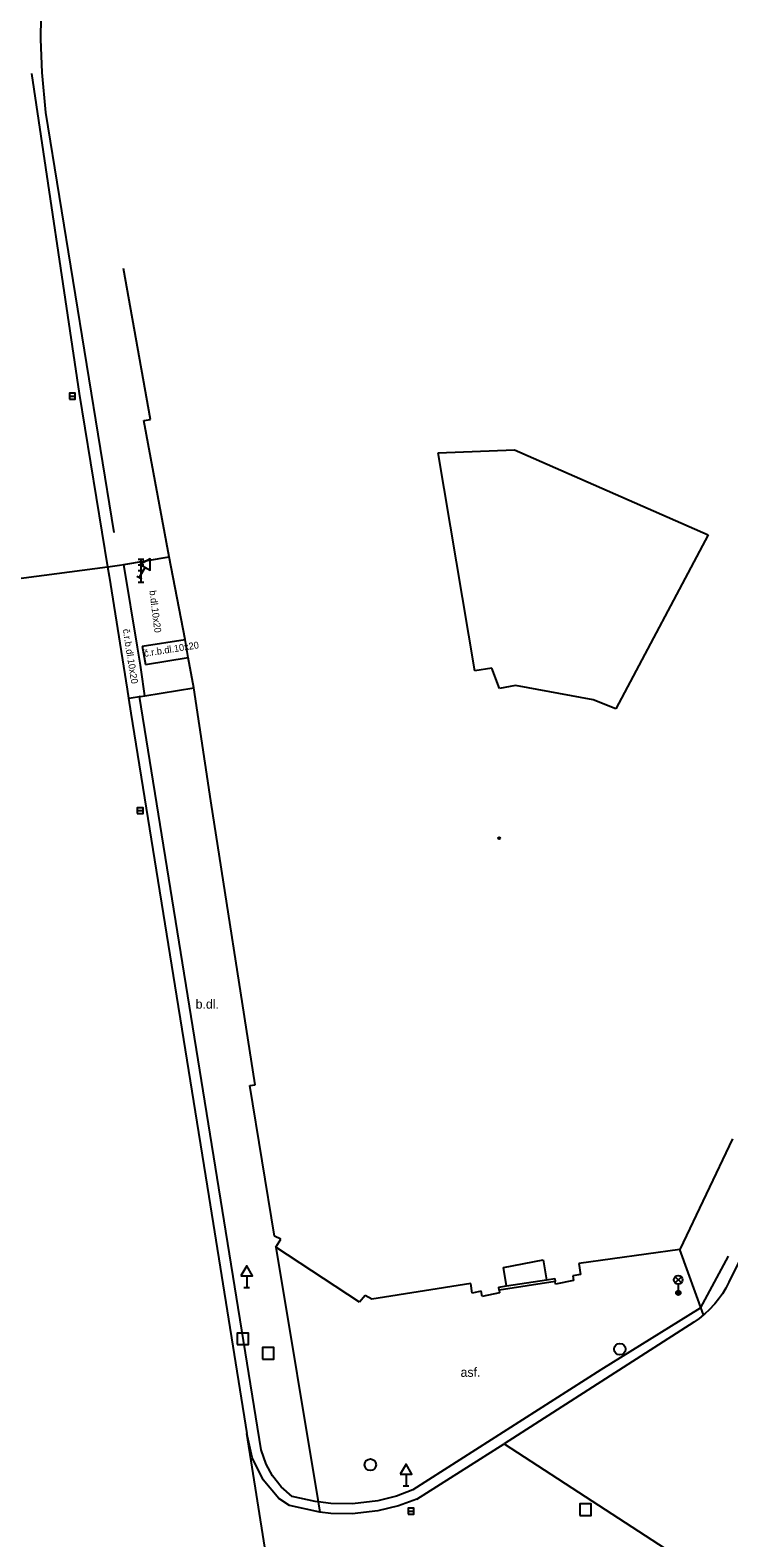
# Model space of a CAD drawing. Extents: x -599770 to -598493, y -1162076 to -1159209.
# Drawn here: x -599094 to -599063.6, y -1161157.2 to -1161091.6 of the extents above; entities that cross this region are included whole.
import ezdxf

# ---------------------------------------------------------------- set-up
doc = ezdxf.new("R2010")
doc.units = 0
doc.layers.add('Podklad', color=7, linetype='Continuous')

msp = doc.modelspace()

# ---------------------------------------------------------------- linework, layer by layer
at = {"layer": 'Podklad'}
for p, q in [((-599092.285, -1161107.55), (-599092.035, -1161107.55)), ((-599089.295, -1161114.63), (-599089.045, -1161114.63)), ((-599089.17, -1161115.63), (-599089.17, -1161114.63)), ((-599089.295, -1161114.88), (-599089.045, -1161114.88)), ((-599089.295, -1161115.13), (-599089.045, -1161115.13)), ((-599088.995, -1161114.989), (-599089.25, -1161115.43)), ((-599089.358, -1161115.367), (-599089.142, -1161115.492)), ((-599089.295, -1161115.63), (-599089.045, -1161115.63)), ((-599089.335, -1161125.56), (-599089.085, -1161125.56)), ((-599084.58, -1161145.781), (-599084.58, -1161146.29)), ((-599065.962, -1161146.09), (-599065.697, -1161145.825)), ((-599065.962, -1161145.825), (-599065.697, -1161146.09)), ((-599084.705, -1161146.29), (-599084.455, -1161146.29)), ((-599065.83, -1161146.145), (-599065.83, -1161146.52)), ((-599077.66, -1161154.401), (-599077.66, -1161154.91)), ((-599077.785, -1161154.91), (-599077.535, -1161154.91)), ((-599077.565, -1161156.01), (-599077.315, -1161156.01))]:
    msp.add_line(p, q, dxfattribs=at)
for points in [[(-599090.34, -1161113.48), (-599093.31, -1161095.22), (-599093.47, -1161093.49), (-599093.53, -1161092.03), (-599093.51, -1161091.06), (-599092.05, -1161079.91), (-599091.34, -1161074.71), (-599090.82, -1161070.8), (-599090.18, -1161066.05), (-599090, -1161065.38), (-599089.7, -1161064.58), (-599089.3, -1161063.71), (-599088.74, -1161062.8), (-599088.08, -1161061.93), (-599087.64, -1161061.45), (-599087.18, -1161061), (-599086.87, -1161060.73), (-599086.46, -1161060.41), (-599086.13, -1161060.17), (-599085.68, -1161059.88), (-599085.17, -1161059.59)], [(-599093.93, -1161093.53), (-599091.86, -1161107.44), (-599090.63, -1161114.97)], [(-599088.76, -1161108.56), (-599089.94, -1161102.01)], [(-599089.05, -1161108.61), (-599088.76, -1161108.56)], [(-599087.95, -1161114.53), (-599089.05, -1161108.61)], [(-599076.27, -1161110.02), (-599072.95, -1161109.89)], [(-599074.67, -1161119.49), (-599076.27, -1161110.02)], [(-599072.95, -1161109.89), (-599064.53, -1161113.58)], [(-599064.53, -1161113.58), (-599068.55, -1161121.14)], [(-599090.11, -1161114.89), (-599089.92, -1161114.86), (-599087.95, -1161114.53)], [(-599087.26, -1161118.12), (-599087.95, -1161114.53)], [(-599107, -1161117.11), (-599096.48, -1161115.73), (-599090.63, -1161114.97)], [(-599090.63, -1161114.97), (-599090.51, -1161114.95)], [(-599090.63, -1161114.97), (-599090.56, -1161115.38), (-599089.77, -1161120.28), (-599089.72, -1161120.68)], [(-599090.51, -1161114.95), (-599090.11, -1161114.89)], [(-599089.01, -1161120.57), (-599089.164, -1161119.447), (-599089.198, -1161119.244), (-599089.328, -1161118.457), (-599089.92, -1161114.86)], [(-599089.121, -1161118.423), (-599088.98, -1161119.209)], [(-599089.12, -1161118.42), (-599087.26, -1161118.12)], [(-599087.13, -1161118.91), (-599087.26, -1161118.12)], [(-599088.98, -1161119.21), (-599087.13, -1161118.91)], [(-599086.88, -1161120.23), (-599087.13, -1161118.91)], [(-599073.93, -1161119.37), (-599074.67, -1161119.49)], [(-599073.6, -1161120.25), (-599073.93, -1161119.37)], [(-599089.2, -1161120.6), (-599089.01, -1161120.57), (-599086.88, -1161120.23)], [(-599086.14, -1161125.14), (-599086.88, -1161120.23)], [(-599072.9, -1161120.13), (-599073.6, -1161120.25)], [(-599069.53, -1161120.75), (-599072.9, -1161120.13)], [(-599089.72, -1161120.68), (-599089.6, -1161120.66)], [(-599089.72, -1161120.68), (-599089.61, -1161121.33), (-599086.23, -1161142.34), (-599084.58, -1161152.64)], [(-599089.6, -1161120.66), (-599089.24, -1161120.61)], [(-599089.24, -1161120.61), (-599089.25, -1161120.57)], [(-599089.24, -1161120.61), (-599089.2, -1161120.6)], [(-599081.48, -1161155.6), (-599081.61, -1161155.59), (-599082.6, -1161155.37), (-599083.08, -1161154.95), (-599083.46, -1161154.48), (-599083.74, -1161153.97), (-599083.96, -1161153.34), (-599086.17, -1161139.62), (-599089.24, -1161120.61)], [(-599068.55, -1161121.14), (-599069.53, -1161120.75)], [(-599084.22, -1161137.48), (-599086.14, -1161125.14)], [(-599058.02, -1161134.64), (-599060.11, -1161138.89), (-599061.86, -1161142.44), (-599063.63, -1161146.05), (-599063.76, -1161146.31), (-599063.91, -1161146.56), (-599064.08, -1161146.8), (-599064.24, -1161147), (-599064.27, -1161147.03), (-599064.47, -1161147.25), (-599064.69, -1161147.44), (-599064.74, -1161147.48), (-599064.92, -1161147.63), (-599065.16, -1161147.79), (-599073.39, -1161153.08)], [(-599084.45, -1161137.51), (-599084.22, -1161137.48)], [(-599083.37, -1161144.06), (-599084.45, -1161137.51)], [(-599063.48, -1161139.83), (-599065.77, -1161144.64)], [(-599083.1, -1161144.19), (-599083.37, -1161144.06)], [(-599083.32, -1161144.53), (-599083.1, -1161144.19)], [(-599079.68, -1161146.92), (-599083.32, -1161144.53)], [(-599083.32, -1161144.53), (-599081.48, -1161155.6)], [(-599065.77, -1161144.64), (-599070.15, -1161145.25)], [(-599064.74, -1161147.48), (-599065.77, -1161144.64)], [(-599063.66, -1161144.92), (-599064.88, -1161147.18), (-599069.19, -1161149.87), (-599077.36, -1161155.08), (-599078.07, -1161155.36), (-599078.88, -1161155.56), (-599079.98, -1161155.69)], [(-599073.42, -1161145.42), (-599071.7, -1161145.09)], [(-599073.42, -1161145.42), (-599071.7, -1161145.09)], [(-599073.3, -1161146.22), (-599073.42, -1161145.42)], [(-599071.7, -1161145.09), (-599071.56, -1161145.96)], [(-599070.15, -1161145.25), (-599070.08, -1161145.72)], [(-599071.18, -1161146.03), (-599073.62, -1161146.4)], [(-599073.3, -1161146.22), (-599071.56, -1161145.96)], [(-599071.56, -1161145.96), (-599071.2, -1161145.89)], [(-599071.2, -1161145.89), (-599071.18, -1161146.03)], [(-599071.16, -1161146.14), (-599071.18, -1161146.03)], [(-599070.38, -1161145.99), (-599071.16, -1161146.14)], [(-599070.08, -1161145.72), (-599070.42, -1161145.78)], [(-599070.42, -1161145.78), (-599070.38, -1161145.99)], [(-599079.44, -1161146.63), (-599079.68, -1161146.92)], [(-599079.14, -1161146.79), (-599079.44, -1161146.63)], [(-599074.85, -1161146.11), (-599079.14, -1161146.79)], [(-599074.78, -1161146.53), (-599074.85, -1161146.11)], [(-599074.39, -1161146.45), (-599074.78, -1161146.53)], [(-599074.35, -1161146.68), (-599074.39, -1161146.45)], [(-599073.6, -1161146.52), (-599074.35, -1161146.68)], [(-599073.63, -1161146.27), (-599073.3, -1161146.22)], [(-599073.62, -1161146.4), (-599073.63, -1161146.27)], [(-599073.62, -1161146.4), (-599073.6, -1161146.52)], [(-599081.41, -1161156.05), (-599082.72, -1161155.76), (-599083.18, -1161155.46), (-599083.87, -1161154.64), (-599084.34, -1161153.68), (-599084.58, -1161152.64)], [(-599081.812, -1161170.483), (-599081.822, -1161170.419), (-599083.605, -1161158.763), (-599084.58, -1161152.64)], [(-599077.19, -1161155.49), (-599073.39, -1161153.08)], [(-599073.39, -1161153.08), (-599063.75, -1161159.36)], [(-599079.98, -1161155.69), (-599080.92, -1161155.67), (-599081.48, -1161155.6)], [(-599081.48, -1161155.6), (-599081.41, -1161156.05)], [(-599077.19, -1161155.49), (-599077.98, -1161155.78), (-599078.88, -1161156), (-599080, -1161156.12), (-599080.93, -1161156.11), (-599081.41, -1161156.05)]]:
    msp.add_lwpolyline(points, dxfattribs=at)
for points in [[(-599092.285, -1161107.675), (-599092.035, -1161107.675), (-599092.035, -1161107.425), (-599092.285, -1161107.425)], [(-599089.212, -1161114.864), (-599088.779, -1161115.114), (-599088.779, -1161114.614)], [(-599089.335, -1161125.685), (-599089.085, -1161125.685), (-599089.085, -1161125.435), (-599089.335, -1161125.435)], [(-599084.83, -1161145.781), (-599084.33, -1161145.781), (-599084.58, -1161145.348)], [(-599085, -1161148.77), (-599084.5, -1161148.77), (-599084.5, -1161148.27), (-599085, -1161148.27)], [(-599083.9, -1161149.4), (-599083.4, -1161149.4), (-599083.4, -1161148.9), (-599083.9, -1161148.9)], [(-599077.91, -1161154.401), (-599077.41, -1161154.401), (-599077.66, -1161153.968)], [(-599077.565, -1161156.135), (-599077.315, -1161156.135), (-599077.315, -1161155.885), (-599077.565, -1161155.885)], [(-599070.11, -1161156.19), (-599069.61, -1161156.19), (-599069.61, -1161155.69), (-599070.11, -1161155.69)]]:
    msp.add_lwpolyline(points, close=True, dxfattribs=at)
for centre, radius in [((-599073.61, -1161126.76), 0.045), ((-599073.61, -1161126.76), 0.0199), ((-599065.83, -1161145.957), 0.188), ((-599065.83, -1161146.52), 0.1), ((-599065.83, -1161146.52), 0.0723), ((-599065.83, -1161146.52), 0.0438), ((-599068.37, -1161148.97), 0.25), ((-599079.21, -1161153.99), 0.25)]:
    msp.add_circle(centre, radius, dxfattribs=at)

# ---------------------------------------------------------------- texts
for s, rotation, p in [('b.dl.10x20', 277, (-599088.81, -1161116.01)), ('č.r.b.dl.10x20', 279, (-599089.97, -1161117.69)), ('č.r.b.dl.10x20', 8.95, (-599089.02, -1161118.88))]:
    msp.add_text(s, height=0.3, rotation=rotation, dxfattribs=at).set_placement(p)
for s, p in [('b.dl.', (-599086.8, -1161134.17)), ('asf.', (-599075.29, -1161150.17))]:
    msp.add_text(s, height=0.4, dxfattribs=at).set_placement(p)

doc.saveas('drawing.dxf')
